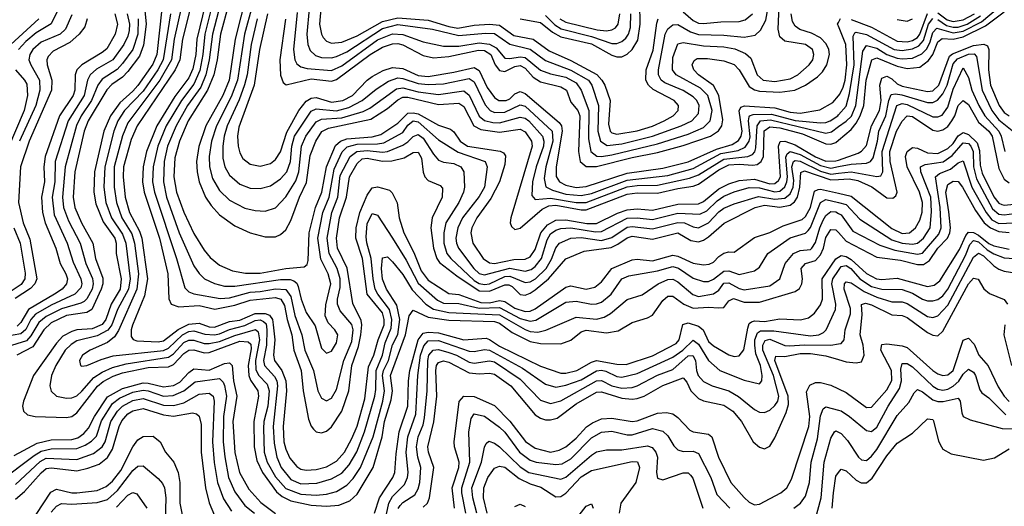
# Model space of a CAD drawing. Header units: inches. Extents: x 501365 to 657855, y 482276 to 547543.
# Tile 281 of 656: x 586786 to 590651, y 502257 to 504167. Entities that reach past the tile are written whole.
import ezdxf

# ---------------------------------------------------------------- set-up
doc = ezdxf.new("R2010")
doc.units = ezdxf.units.IN
doc.header["$MEASUREMENT"] = 0
doc.layers.add('A5580', color=7, linetype='Continuous')
doc.layers.add('A5590', color=7, linetype='Continuous')

msp = doc.modelspace()

# ---------------------------------------------------------------- linework, layer by layer
at = {"layer": 'A5580', "color": 5}
for points, elevation in [([(587697.1, 504350), (587631.8, 504090), (587608.7, 503930), (587582.8, 503870), (587517.1, 503750), (587489, 503669), (587479.9, 503610), (587482.1, 503570), (587490.9, 503530), (587515.6, 503470), (587537.4, 503437.4), (587570, 503401), (587630, 503358.3), (587690, 503330.6), (587750, 503314.3), (587790, 503314.7), (587810, 503323.5), (587830, 503342.6), (587850, 503378.7), (587883.7, 503470), (587911.5, 503528.5), (587925.5, 503634.5), (587948.7, 503690), (587972.3, 503727.7), (587998.6, 503741.4), (588163.7, 503776.3), (588230, 503819), (588270, 503853.1), (588290, 503862.3), (588310, 503862.5), (588430, 503834.4), (588510, 503839.3), (588530, 503826.2), (588568, 503750), (588595.5, 503735.5), (588670, 503725.5), (588750, 503737.8), (588770, 503727.2), (588794.7, 503690), (588798.2, 503670), (588714.3, 503390), (588711.9, 503370), (588715.9, 503355.9), (588730, 503343.3), (588750, 503349.2), (588836.4, 503423.6), (588863.3, 503436.7), (588890, 503438.5), (588990, 503420.6), (589010, 503420.8), (589170, 503482.3), (589210, 503487.3), (589290, 503486.4), (589370, 503504.9), (589430, 503513.4), (589450, 503521.1), (589530, 503577.4), (589570, 503596.8), (589610, 503600.1), (589664.5, 503595.5), (589680.8, 503599.2), (589696.9, 503610), (589705.6, 503630), (589708.9, 503731.1), (589730, 503746.8), (589770, 503742.2), (589858.8, 503718.8), (589950, 503679.4), (589970, 503678.5), (589990, 503685.6), (590000, 503693.9)], 2620), ([(587728.6, 504331.4), (587668.9, 504110), (587640.7, 503930), (587615.4, 503864.6), (587558.2, 503750), (587538.6, 503690), (587529.8, 503630), (587531.1, 503590), (587543.2, 503543.2), (587570, 503496.3), (587610, 503458.5), (587670, 503426.7), (587710, 503417.5), (587750, 503415.3), (587790, 503428.5), (587830, 503471.6), (587870, 503534.6), (587881.9, 503570), (587891.9, 503670), (587909.2, 503710), (587950, 503766.7), (587970, 503776.4), (588050, 503781.9), (588133.9, 503806.1), (588160.3, 503819.7), (588264.8, 503895.2), (588290, 503899.8), (588350, 503884.4), (588430, 503873.3), (588530, 503888), (588550.8, 503870.8), (588589, 503789), (588610, 503771.8), (588643.1, 503763.1), (588670, 503762.3), (588750, 503784.8), (588770, 503781.1), (588784.1, 503770), (588838.6, 503710), (588843.7, 503690), (588841.6, 503670), (588812.9, 503590), (588798.5, 503530), (588796.9, 503476.9), (588810, 503461), (588870, 503466.1), (588970, 503448.9), (589010, 503449.2), (589170, 503510.4), (589210, 503516.4), (589290, 503517.5), (589415.2, 503544.8), (589450, 503558.6), (589550, 503620.2), (589644.7, 503630), (589662.1, 503637.8), (589671.5, 503648.5), (589675.7, 503664.3), (589680.6, 503750), (589694, 503770), (589733.6, 503773.6), (589950, 503721.3), (589972.5, 503727.5), (590000, 503747.3)], 2640), ([(587270.7, 504270), (587282.9, 504150), (587272.4, 504067.6), (587255.6, 504024.4), (587210, 503963.8), (587190, 503942), (587147.5, 503912.4), (587127.9, 503892.1), (587055, 503770), (587039.6, 503730), (587002.6, 503570), (586996, 503470), (587002.1, 503430), (587028.2, 503370), (587073, 503290), (587083.5, 503230), (587112.4, 503152.4), (587112.3, 503130), (587106.3, 503110), (587069.4, 503030), (587050, 503018.2), (586970, 503006.7), (586910, 502977.9), (586880, 502950), (586837.4, 502882.6), (586774.6, 502850)], 2380), ([(587436, 504284), (587392.8, 504090), (587381.6, 504010), (587336.2, 503930), (587210, 503761.8), (587189.1, 503710.9), (587156.5, 503590), (587156.4, 503510), (587165.4, 503450), (587186.8, 503390), (587226, 503326), (587236.8, 503290), (587251.7, 503170), (587246.2, 503110), (587173.1, 502946.9), (587157.5, 502922.5), (587130, 502899.6), (587062, 502870), (587031.9, 502850), (587021.3, 502830), (587024.6, 502810), (587030, 502806.8), (587050, 502809.6), (587106, 502834), (587152.7, 502847.3), (587350, 502868.1), (587370, 502878), (587425, 502930), (587450, 502942.6), (587470, 502945.4), (587512.4, 502932.4), (587550, 502930.3), (587570, 502933.6), (587610, 502951.6), (587670, 502966.2), (587710, 502986.4), (587730, 502989), (587742.9, 502982.9), (587752.9, 502972.9), (587756.5, 502950), (587754.9, 502890), (587742.8, 502830), (587746.6, 502810), (587786.7, 502766.6), (587795, 502750), (587798.1, 502730), (587781, 502570), (587784.5, 502504.5), (587795.3, 502450), (587811.7, 502410), (587850, 502362.3), (587890, 502345.6), (587952.3, 502347.7), (588010, 502364.5), (588050, 502387.6), (588079.7, 502420.3), (588109.1, 502470.9), (588139.9, 502550), (588179.7, 502690), (588184.4, 502715.6), (588185.6, 502790), (588210.3, 502850), (588220.9, 502899.1), (588243.9, 502956.1), (588246.7, 502990), (588238, 503030), (588191.3, 503090), (588181.2, 503110), (588173.2, 503150), (588166.1, 503230), (588148.3, 503291.7), (588145.6, 503314.4), (588150, 503365.3), (588170, 503406.4), (588190, 503399.8), (588250, 503309.1), (588303.5, 503223.5), (588350, 503133.2), (588425.8, 503065.8), (588450, 503054.3), (588510, 503052.7), (588590, 503035.1), (588670, 503038), (588750, 502994.8), (588790, 502983.3), (588812, 502988), (588930, 503057.9), (588970, 503061.9), (589030, 503050.9), (589050, 503051.3), (589070, 503058.3), (589107.1, 503090), (589150, 503149.6), (589177.7, 503162.3), (589290, 503181.1), (589350, 503197.8), (589371.7, 503191.7), (589430, 503152.6), (589470, 503138.9), (589490, 503140.1), (589510, 503148.2), (589550, 503179.6), (589570, 503181.2), (589610, 503166.7), (589670, 503181.6), (589690, 503195.6), (589723.2, 503250), (589810, 503310.7), (589870, 503329), (589880.7, 503339.3), (589890, 503351.4), (589930, 503449.6), (589950, 503461.7), (590000, 503449.1)], 2460), ([(587515.1, 504230), (587480.7, 504090), (587477.4, 504030), (587466.1, 503973.9), (587450, 503938.5), (587395, 503865), (587324.7, 503750), (587284.1, 503650), (587270.2, 503589.8), (587268, 503530), (587274.3, 503490), (587335.1, 503310), (587367.4, 503170), (587371.7, 503071.7), (587381, 503050), (587410, 503039.8), (587490, 503044.9), (587551.3, 503031.3), (587630, 503046.1), (587690, 503066.5), (587790, 503076.5), (587810.7, 503070.7), (587825.2, 503045.2), (587835.5, 502990), (587853.9, 502930), (587862, 502870), (587890.7, 502790), (587898.9, 502710), (587919.4, 502599.4), (587930, 502571.1), (587939.3, 502559.3), (587950, 502548.9), (587970, 502545.1), (587990, 502552.1), (588010, 502569.2), (588050, 502630.1), (588077.3, 502710), (588090, 502810), (588116.2, 502883.8), (588125.4, 502930), (588129, 502969), (588126.1, 502986.1), (588093.4, 503053.4), (588071.2, 503191.2), (588033.4, 503270), (588029.4, 503310), (588041.5, 503390), (588069.3, 503470), (588080.2, 503550), (588110, 503602.7), (588130, 503620.3), (588150, 503623.2), (588210, 503611.5), (588247.2, 503612.8), (588295.3, 503624.7), (588330, 503645.6), (588350, 503646.5), (588363.5, 503623.5), (588369.1, 503569.1), (588376.9, 503550), (588390, 503536), (588436.5, 503516.5), (588446.1, 503506.1), (588444.5, 503470), (588405.3, 503390), (588399.4, 503350), (588409.8, 503270), (588423.8, 503230), (588434.3, 503214.3), (588501.6, 503161.6), (588590, 503103.5), (588630, 503101.3), (588690, 503126.7), (588706.5, 503126.5), (588719.5, 503119.5), (588750, 503088.4), (588770, 503086), (588790, 503093.1), (588810, 503107.2), (588861.3, 503150), (588930, 503228.2), (589001.3, 503258.7), (589107.5, 503272.5), (589134.5, 503285.5), (589170, 503311.1), (589190, 503317), (589270, 503306.2), (589370, 503330.2), (589420.6, 503300.6), (589450, 503295.7), (589470, 503301.5), (589490, 503315.1), (589551.4, 503368.6), (589672.6, 503430), (589710, 503438.5), (589770, 503431.5), (589810, 503439.7), (589827.9, 503452.1), (589839, 503470), (589848.9, 503510), (589852.8, 503567.2), (589866.1, 503573.9), (589970, 503538), (590000, 503539.6)], 2520), ([(587543, 504230), (587512.7, 504110), (587505.1, 504030), (587493, 503967), (587470, 503913.3), (587420.8, 503850), (587361.4, 503750), (587328.2, 503670), (587309.2, 503589.2), (587307.8, 503530), (587315.3, 503490), (587401.8, 503230), (587434.6, 503114.6), (587450, 503099.2), (587470, 503091.1), (587572.7, 503072.7), (587610, 503075.4), (587690, 503097.8), (587730, 503099.6), (587790.4, 503110.4), (587830, 503107.8), (587850, 503081), (587866.3, 503006.3), (587893.4, 502930), (587905.3, 502870), (587939.7, 502790), (587956.4, 502710), (587970, 502682.2), (587990, 502671), (588010, 502682), (588030, 502715.5), (588058.4, 502830), (588090, 502904.3), (588095.4, 502950), (588090, 502970.9), (588044.5, 503024.5), (588033.4, 503050), (588033, 503070), (588044.1, 503115.9), (588043.6, 503150), (588032.5, 503190), (588001.3, 503250), (587992.4, 503310), (588011.2, 503410), (588034.9, 503470), (588044.3, 503555.7), (588083.2, 503630), (588109.9, 503650.1), (588150, 503653.4), (588210, 503647.4), (588230.1, 503649.9), (588290, 503674.5), (588310, 503687), (588330, 503708.6), (588350, 503716.1), (588370, 503702.6), (588410, 503638.8), (588430, 503616.2), (588450, 503607.8), (588490, 503602.3), (588517, 503590), (588529.7, 503569.7), (588532, 503510), (588528, 503490), (588509.1, 503450), (588459.2, 503370), (588450.3, 503330), (588450.5, 503290), (588463.1, 503250), (588477.9, 503230), (588570, 503143.9), (588590, 503131.7), (588610, 503127.6), (588630, 503130.4), (588690, 503159.1), (588710, 503160.9), (588770, 503135), (588790, 503138.2), (588810.8, 503150), (588852.5, 503190), (588873.5, 503226.5), (588890, 503271.2), (588905, 503290), (588950, 503309.5), (588990, 503311.9), (589070, 503300.5), (589110, 503312.1), (589170, 503352.2), (589190, 503355.4), (589270, 503346), (589370, 503370.4), (589395.4, 503370), (589430, 503354.4), (589450, 503350.6), (589490, 503369.8), (589530, 503412.5), (589550, 503427.5), (589590, 503444.1), (589686.7, 503473.3), (589750, 503462.4), (589790, 503466.6), (589810, 503483.2), (589821.6, 503510), (589824.6, 503535.4), (589817.5, 503590), (589823.4, 503610), (589830, 503614.7), (589850, 503611.7), (589930, 503572.6), (589970, 503560.7), (590000, 503564.4)], 2540), ([(587573.6, 504230), (587542.6, 504110), (587530.3, 504010), (587516.9, 503950), (587497.2, 503902.8), (587444.3, 503830), (587399.8, 503750), (587366.3, 503670), (587353, 503610), (587349.8, 503530), (587362.3, 503470), (587412.4, 503330), (587470, 503200.5), (587490.3, 503170.3), (587511.5, 503150), (587550, 503131.8), (587590, 503120.9), (587630, 503121.2), (587810, 503147.5), (587847.4, 503147.4), (587862.1, 503142.1), (587873.4, 503133.4), (587879.6, 503119.6), (587890.6, 503070), (587910, 503018.1), (587945.5, 502965.5), (587970, 502877.6), (587990, 502858.6), (588010, 502866.2), (588030, 502898.4), (588034.6, 502930), (588023.5, 502950), (587996.7, 502976.7), (587985.1, 503005.1), (587987.3, 503047.3), (588006.8, 503130), (587997.1, 503170), (587967.5, 503227.5), (587956.3, 503310), (587976.3, 503410), (588000.7, 503470), (588020, 503580), (588051.9, 503648.1), (588071.6, 503668.4), (588110, 503678.4), (588190, 503679.6), (588215.9, 503684.1), (588290, 503724.5), (588310, 503752.5), (588330, 503770), (588350, 503765.7), (588430, 503696), (588507, 503647), (588613.1, 503610), (588620.5, 503590), (588610.3, 503510), (588590, 503473.7), (588524.4, 503390), (588505.8, 503350), (588498.6, 503310), (588500.3, 503290), (588508.3, 503270), (588569.1, 503190), (588590, 503171.4), (588610, 503166.2), (588710, 503192), (588770, 503180.5), (588793.3, 503186.7), (588810, 503198.5), (588834.7, 503230), (588856.6, 503303.4), (588870, 503326.5), (588890, 503341), (588910, 503347.7), (588950, 503350.2), (589045.6, 503334.4), (589070, 503335.9), (589170, 503387.4), (589209.9, 503389.9), (589270, 503383.4), (589370, 503408), (589456.1, 503403.9), (589482.7, 503417.3), (589523.7, 503456.3), (589550, 503474.1), (589590, 503490.9), (589650, 503507.8), (589690, 503506.8), (589750, 503491.3), (589770, 503494), (589789.5, 503510.5), (589797.4, 503530), (589799.7, 503550), (589792.9, 503627.1), (589798.9, 503641.1), (589810, 503649.8), (589850, 503637.4), (589930, 503594.4), (589970, 503584.5), (590000, 503590.2)], 2560), ([(587606.6, 504230), (587573.6, 504110), (587560.8, 504010), (587547.9, 503950), (587523.1, 503890), (587446.7, 503770), (587413.4, 503690), (587395.3, 503624.7), (587390.4, 503550.4), (587401.2, 503490), (587430, 503411.9), (587470, 503328.4), (587510, 503262.2), (587533.9, 503233.9), (587570, 503203.9), (587620.8, 503180.8), (587672, 503172), (587730, 503172.7), (587830, 503190.1), (587903.2, 503196.8), (587913.8, 503206.2), (587918.1, 503221.9), (587922.8, 503330), (587947.4, 503430), (587971.8, 503490), (587990.1, 503590), (588026.2, 503673.8), (588045.2, 503690), (588070, 503698.8), (588170, 503707.5), (588203.1, 503716.9), (588270, 503760.6), (588310, 503800.5), (588330, 503802), (588350, 503796.9), (588430, 503753.1), (588476.7, 503736.7), (588490, 503727.3), (588514.5, 503690), (588543.4, 503670), (588671.6, 503651.6), (588684.6, 503644.6), (588693.1, 503633.1), (588690, 503599.3), (588669.1, 503530), (588635.3, 503464.7), (588579.8, 503390), (588560.9, 503350), (588556.9, 503330), (588564.1, 503290), (588604.9, 503230), (588630, 503212.7), (588650, 503210), (588725.9, 503225.9), (588770, 503227.4), (588790, 503236.7), (588810, 503264.7), (588831.3, 503330), (588858, 503362), (588890, 503379.8), (588930, 503381.5), (589012.7, 503367.3), (589050, 503367.6), (589132.3, 503407.7), (589170, 503420.4), (589210, 503424.2), (589270, 503419), (589370, 503442.6), (589450, 503444.1), (589470, 503453.5), (589530, 503503.8), (589570, 503523.4), (589610, 503536.4), (589670, 503541.2), (589730, 503523.3), (589750, 503524), (589764.6, 503535.4), (589772, 503550), (589764.1, 503670), (589771.6, 503688.4), (589790, 503689.6), (589830, 503675.4), (589910, 503628.2), (589950, 503611.6), (589990, 503612.7), (590000, 503616.2)], 2580), ([(587875.4, 504195.4), (587860.4, 504050), (587866, 504010), (587874.3, 503994.3), (587890, 503982.1), (587915, 503975), (588010, 503967.2), (588050, 503985.5), (588190, 504087.7), (588250, 504111.9), (588290, 504109.4), (588370, 504080.5), (588450, 504062.9), (588510, 504062.7), (588590, 504075.7), (588630, 504071.3), (588655.9, 504055.9), (588690, 504016.2), (588710, 504014.6), (588750, 504021.7), (588770, 504018.1), (588830, 503969.3), (588870, 503955.1), (588930, 503941.8), (588970, 503919.5), (588990, 503890), (589020.4, 503810), (589019.1, 503699.1), (589027.5, 503650), (589051.9, 503631.9), (589070.3, 503630.3), (589110, 503636.4), (589290, 503680.3), (589410, 503717.8), (589470, 503743.6), (589496.9, 503770), (589504, 503810), (589487.3, 503870), (589458.1, 503898.1), (589363.2, 503950), (589348.4, 503970), (589350, 504018.3), (589370, 504071.9), (589390, 504077.5), (589470, 504063.9), (589550, 504060.2), (589593.2, 504053.2), (589634.8, 504034.8), (589656.3, 504016.3), (589681.5, 503950), (589704.3, 503930), (589750, 503924.5), (589810, 503935.5), (589840.4, 503950), (589885, 503990), (589899, 504010), (589903.7, 504030), (589897.6, 504050), (589870, 504069.4), (589790, 504083), (589770, 504100.3), (589763.4, 504130), (589769.2, 504250)], 2740), ([(587922.2, 504210), (587912.6, 504110), (587916.4, 504070), (587925.7, 504045.7), (587946.5, 504026.5), (587970, 504019.2), (588010, 504017.2), (588030, 504021.9), (588070, 504041.1), (588210, 504132), (588270, 504148), (588406, 504130), (588510, 504104.6), (588614.6, 504114.6), (588650, 504112.5), (588710, 504070.6), (588790, 504051.6), (588850, 504006.7), (588950, 503969), (589018.5, 503930), (589032.2, 503910), (589058.6, 503830), (589055.4, 503730), (589065.7, 503690), (589092.6, 503672.6), (589150, 503679.3), (589270, 503710.2), (589381.9, 503750), (589424.1, 503770), (589450, 503798.5), (589453, 503830), (589443.8, 503850), (589430, 503864.8), (589390, 503888.9), (589318.8, 503918.8), (589303.7, 503930), (589293.2, 503950), (589293, 503970), (589320.2, 504110), (589330, 504131), (589350, 504146.4), (589370, 504148.1), (589419.5, 504119.5), (589450, 504109), (589550, 504106.6), (589630, 504099), (589673.5, 504106.5), (589694.4, 504125.6), (589714.5, 504165.5), (589724.4, 504215.6)], 2760), ([(588750, 504169.8), (588830, 504156.2), (588877.4, 504117.4), (588910, 504099.4), (589030, 504072.5), (589110, 504027.5), (589130, 504020.8), (589150, 504021.8), (589170, 504031.6), (589190, 504049.4), (589212.9, 504087.1), (589221, 504150), (589220.6, 504230)], 2820), ([(587207.4, 504190), (587216.5, 504150), (587215, 504125), (587210, 504102.1), (587195, 504070), (587151.4, 504010), (587087.3, 503972.7), (587062.1, 503950), (587052.3, 503930), (587038.6, 503870), (586976.4, 503770), (586925.1, 503610), (586923.9, 503530), (586912.8, 503470), (586921.1, 503401.1), (586972.6, 503290), (586995.7, 503215.7), (587025.8, 503150), (587029.5, 503130), (587025.3, 503114.7), (587002.1, 503090), (586910, 503046.5), (586848.4, 503011.6), (586830, 502990), (586809.4, 502950.6), (586790, 502934.1), (586730, 502923.7)], 2340), ([(587159.2, 504190), (587170, 504150), (587160.8, 504110), (587127.3, 504052.7), (587110, 504037.9), (587029.9, 503990.1), (587009.8, 503970), (587003.3, 503950), (587002.8, 503890), (586996.3, 503870), (586942.5, 503790), (586885.6, 503630), (586881.2, 503590), (586883.5, 503530), (586871.1, 503470), (586875.3, 503410), (586886.1, 503370), (586927.6, 503270), (586945.1, 503210), (586966.4, 503170), (586972.9, 503150), (586970.1, 503130), (586952.3, 503110), (586922.4, 503090), (586819.8, 503030), (586790, 502978.1), (586775.4, 502964.6)], 2320), ([(586937.8, 504210), (586910, 504151.2), (586850, 504115.7), (586810, 504081.3), (586781.2, 504050)], 2240), ([(586990, 504186.4), (586966.2, 504130), (586944.8, 504110), (586870, 504078.7), (586837.2, 504050), (586825.2, 504030), (586822.4, 504010), (586829.3, 503990), (586863.4, 503930), (586865.3, 503890), (586848.7, 503830), (586785.3, 503690)], 2260), ([(587344.3, 504210), (587323.7, 504030), (587308, 503992), (587250, 503909.2), (587230, 503885.9), (587178.7, 503841.3), (587142.3, 503790), (587116.7, 503730), (587079.8, 503570), (587077, 503490), (587084.4, 503444.4), (587113.2, 503373.2), (587159, 503310), (587164.4, 503290), (587164.9, 503250), (587184.8, 503150), (587180, 503110), (587144.7, 503050), (587124.2, 502990), (587109.7, 502970.3), (587070, 502953.8), (587010, 502949.4), (586990, 502943.8), (586955.7, 502924.3), (586930, 502897.8), (586840.5, 502770), (586801.3, 502670), (586797.5, 502650), (586801.4, 502630), (586816.7, 502616.7), (586846.8, 502610), (586970, 502605.4), (586990, 502610.1), (587010, 502624.5), (587090.8, 502729.2), (587113.2, 502746.8), (587152.6, 502767.4), (587190, 502780.5), (587290, 502802.4), (587370, 502805.1), (587390, 502814.3), (587430, 502856.5), (587450, 502870.4), (587470, 502870.8), (587510, 502860), (587530, 502861.3), (587650, 502904.7), (587683.3, 502903.3), (587693.4, 502893.4), (587695, 502875), (587682.5, 502810), (587685.9, 502770), (587692.5, 502752.5), (587720.4, 502710), (587723.4, 502690), (587704.8, 502590), (587706.3, 502490), (587717.4, 502437.4), (587738.4, 502390), (587793.8, 502313.8), (587816.1, 502296.1), (587850, 502278.7), (587930, 502261.5), (587990, 502257.9), (588038.4, 502261.6), (588081.3, 502278.7), (588110, 502304.2), (588174, 502410), (588208.2, 502530), (588218.4, 502590), (588244.7, 502675.3), (588249.3, 502710), (588241, 502770), (588300.5, 502930), (588314.7, 503005.3), (588330, 503026.4), (588390, 503000), (588470, 502987.8), (588650, 502983.1), (588670, 502975.5), (588719.5, 502939.5), (588790, 502904.4), (588830, 502895.9), (588910, 502894.9), (588950, 502909), (588990, 502942.4), (589010, 502948.1), (589090, 502937.6), (589134.7, 502945.3), (589190, 502978.5), (589250, 502996.6), (589270, 503007), (589310, 503064.6), (589330, 503081.5), (589350, 503081.7), (589392.8, 503050), (589430, 503034.9), (589490, 503038.7), (589530, 503035.6), (589550, 503037.8), (589570, 503063.9), (589587.4, 503072.6), (589630, 503059), (589690, 503058.9), (589830, 503099.6), (589847.7, 503112.3), (589856.4, 503130), (589858.6, 503150), (589853.3, 503190), (589870.4, 503209.6), (589910, 503222.1), (589930, 503244.2), (589940.9, 503270), (589950, 503312.5), (589970, 503343.8), (589990, 503342.9), (590000, 503331.5)], 2420), ([(587377.8, 504190), (587349.6, 504010), (587328.3, 503970), (587270, 503886.3), (587197.6, 503810), (587171.5, 503770), (587155.2, 503730), (587119.8, 503590), (587116.7, 503510), (587124.4, 503450), (587146.2, 503390), (587190, 503325.2), (587202, 503290), (587218.9, 503150), (587212.7, 503110), (587170, 503029.9), (587147.3, 502970), (587131.6, 502948.4), (587090, 502926.1), (587010, 502906.7), (586987.4, 502892.6), (586964.5, 502870), (586927.8, 502810), (586910.5, 502770), (586904.6, 502730), (586909.2, 502709.2), (586930, 502689.1), (586970, 502681.1), (586990, 502682.8), (587010, 502691.3), (587030, 502709.1), (587076.9, 502763.1), (587110, 502784.3), (587150, 502802.3), (587203.7, 502816.3), (587370, 502843), (587390, 502855.9), (587430, 502900), (587450, 502909.8), (587470, 502908.9), (587510, 502895.9), (587530, 502896.4), (587570, 502903.8), (587630, 502928.1), (587711.2, 502951.2), (587721.8, 502941.8), (587727, 502910), (587711.9, 502830), (587713.4, 502793.4), (587724.8, 502770), (587757.2, 502737.2), (587765.6, 502710), (587760, 502650), (587744, 502590), (587742.6, 502562.6), (587745.9, 502470), (587757.7, 502430), (587790, 502372.8), (587830, 502327.4), (587890, 502304.4), (587950, 502300.5), (587990, 502304.4), (588030, 502315.6), (588070, 502339.7), (588094.3, 502365.7), (588123.6, 502410), (588173.2, 502530), (588210.9, 502670), (588218.2, 502710), (588210.5, 502770), (588213.7, 502790), (588233.9, 502830), (588249.4, 502890.6), (588270, 502931.2), (588278.2, 502990), (588266.8, 503046.8), (588226.2, 503110), (588210, 503149.1), (588206.6, 503190), (588210, 503232.9), (588230, 503236.4), (588250, 503216.5), (588290, 503167.2), (588326.3, 503106.3), (588379.7, 503050), (588410.6, 503030.6), (588470, 503018.1), (588668.9, 503008.9), (588770, 502950.6), (588790, 502943), (588819.8, 502940.2), (588851.3, 502948.7), (588970, 503000.1), (589050, 502991.2), (589080.8, 502999.2), (589105.5, 503014.5), (589170, 503068.7), (589230, 503087.7), (589292.6, 503130), (589330, 503147.5), (589350, 503148.5), (589370, 503137.9), (589428.3, 503088.3), (589450, 503080.2), (589510, 503090.8), (589530, 503106), (589550, 503132.5), (589570, 503134.7), (589610, 503112), (589630, 503106.2), (589730, 503122.6), (589769.9, 503150), (589790.3, 503210), (589824, 503250), (589850, 503260.6), (589890, 503264.9), (589895.3, 503270), (589910, 503292.1), (589926.4, 503350), (589939.9, 503380.1), (589950, 503398.5), (589970, 503413.7), (589990, 503412.4), (590000, 503406.9)], 2440), ([(587455.7, 504210), (587424.4, 504090), (587414, 504010), (587396, 503970), (587246.6, 503750), (587223.7, 503696.3), (587193.6, 503590), (587191.9, 503550), (587199.8, 503470), (587217.4, 503410), (587256.5, 503336.5), (587265.9, 503310), (587287.2, 503150), (587276.2, 503083.8), (587228.2, 502968.2), (587223.4, 502950), (587224, 502924), (587231.9, 502911.9), (587246.3, 502906.3), (587330, 502902.6), (587350, 502906.3), (587408.5, 502951.5), (587450, 502972.5), (587490, 502975.7), (587530, 502961.8), (587550, 502960.6), (587610, 502982.5), (587650, 502987.8), (587710, 503013.3), (587750, 503013.7), (587767, 503007), (587777.9, 502990), (587781.5, 502970), (587786.8, 502910), (587782.4, 502850), (587785.5, 502830), (587815.4, 502790), (587830.4, 502750), (587832.6, 502710), (587819.8, 502570), (587823.4, 502510), (587830, 502480.9), (587845.8, 502445.8), (587873.7, 502413.7), (587890, 502403.6), (587910, 502399.1), (587950, 502401.2), (587990, 502411.7), (588030, 502434.2), (588061.5, 502470), (588090, 502523), (588110, 502572.3), (588140.9, 502679.1), (588155.7, 502804.3), (588176.4, 502850), (588193, 502910), (588216.5, 502970), (588217, 502990), (588210, 503016.8), (588150.3, 503090.3), (588131.9, 503230), (588105.1, 503310), (588107, 503350), (588121.3, 503410), (588150, 503478.9), (588170, 503507.2), (588190, 503510.4), (588210, 503506.4), (588237.2, 503497.3), (588248.1, 503488.1), (588268, 503448), (588275.6, 503390), (588294.2, 503330), (588333.1, 503253.1), (588361.4, 503181.4), (588390, 503144.9), (588470, 503092.3), (588510, 503087.9), (588596.7, 503056.7), (588630, 503056.3), (588670, 503064.9), (588690, 503061.2), (588730, 503034.2), (588770, 503021.5), (588790, 503023), (588810, 503031.6), (588930, 503117.1), (588950, 503123.1), (589010, 503109.5), (589043.4, 503116.6), (589070, 503137.6), (589110.3, 503190), (589190, 503224.9), (589210, 503227.5), (589270, 503220.5), (589350, 503242.4), (589370, 503239.4), (589430, 503211.4), (589470, 503204.8), (589492.3, 503207.7), (589510, 503215.7), (589530, 503237.4), (589550, 503250.7), (589570, 503255.7), (589590, 503254.4), (589670, 503312.4), (589730, 503331.3), (589782.6, 503357.4), (589857, 503383), (589870, 503394.2), (589889.6, 503430), (589906.3, 503493.7), (589919.8, 503500.2), (589930, 503501.3), (590000, 503485.6)], 2480), ([(587758.1, 504190), (587726.7, 504050), (587705.8, 503910), (587645.7, 503745.7), (587640.6, 503710), (587643.1, 503670), (587650, 503643.9), (587662.4, 503622.4), (587690, 503599.6), (587730, 503591.9), (587770, 503603.1), (587790, 503618), (587810, 503648), (587834.1, 503725.9), (587881.9, 503810), (587910, 503847.3), (587930, 503859.4), (587950, 503861.4), (588010, 503843.5), (588054, 503850), (588092.4, 503870), (588150, 503929.4), (588170, 503943.8), (588212.8, 503967.2), (588250, 503979), (588290, 503975.2), (588350, 503948.2), (588390, 503944.6), (588490, 503960.5), (588570, 503979.7), (588590, 503967.4), (588620.6, 503900.6), (588650, 503861.7), (588666.5, 503850), (588696, 503850), (588710, 503856.8), (588730, 503875.8), (588750, 503885.1), (588770, 503876.7), (588903.9, 503763.9), (588913, 503750), (588915.3, 503730), (588892.3, 503590), (588891.5, 503551.5), (588905.3, 503530), (588930, 503517), (588970, 503509), (589010, 503512.4), (589170, 503564.9), (589310, 503583.7), (589410, 503609), (589521.5, 503658.5), (589582.4, 503677.6), (589607.7, 503692.3), (589618.7, 503710), (589622.2, 503730), (589610.6, 503809.4), (589616.2, 503823.8), (589631.1, 503828.9), (589750, 503820.6), (589810, 503803.5), (589850, 503800.1), (589926.4, 503813.6), (589978, 503842), (590000, 503868.1)], 2680), ([(587828.8, 504168.8), (587807.6, 504010), (587809.8, 503949.8), (587820.7, 503920.7), (587831.3, 503911.3), (587930, 503934.4), (588010, 503925.8), (588030, 503932.3), (588161.8, 504030), (588210, 504058.6), (588250, 504071.7), (588270, 504073), (588290, 504067.9), (588370, 504026.8), (588410, 504017.5), (588470, 504022.6), (588586.9, 504046.9), (588610, 504045.5), (588635.1, 504030), (588652.6, 503990), (588670, 503967.4), (588690, 503964.2), (588730, 503983.2), (588750, 503986.6), (588770, 503976.2), (588801.3, 503941.3), (588830, 503922.5), (588910, 503902.9), (588931.8, 503890), (588950, 503843.4), (588976.3, 503810), (588984.5, 503790), (588979.1, 503650), (588986.1, 503610), (589010, 503591), (589050.3, 503590.3), (589190, 503626.5), (589290, 503645.2), (589390, 503673.3), (589497.7, 503710), (589529.6, 503730.4), (589542.3, 503750), (589546.2, 503773.8), (589530, 503870), (589509.2, 503909.2), (589450.8, 503950), (589432.5, 503970), (589425.2, 503990), (589433, 504007), (589445.8, 504014.2), (589485.5, 504014.5), (589550, 504005.1), (589590, 503991.7), (589610.8, 503970.8), (589650, 503905), (589670, 503891.6), (589690, 503886.6), (589770, 503882.8), (589829.2, 503890.8), (589870.3, 503909.7), (589917.5, 503942.5), (589937.8, 503962.2), (589954.7, 503990), (589964.8, 504030), (589962.3, 504050), (589952.1, 504072.1), (589930, 504095.4), (589894.2, 504114.2), (589848.8, 504128.8), (589830, 504141.2), (589819.4, 504159.4), (589814.6, 504190)], 2720), ([(587967.7, 504210), (587963.3, 504150), (587970, 504110.2), (587977, 504097), (587990, 504082.5), (588010, 504074.3), (588050, 504078.2), (588110, 504104.1), (588210, 504160.2), (588270, 504174), (588390, 504164.5), (588470, 504140), (588506, 504134), (588570, 504145.7), (588630, 504149.9), (588670, 504145.3), (588725.1, 504105.2), (588801.1, 504090), (588864.8, 504044.8), (588950, 504006.6), (589051.6, 503951.6), (589071.7, 503930), (589082.3, 503910), (589104.1, 503850), (589097.3, 503757.3), (589104.1, 503730), (589110, 503723.6), (589130, 503717.3), (589210, 503730.6), (589270, 503749), (589316.2, 503770), (589351, 503790), (589370.4, 503810), (589371.9, 503830), (589355.3, 503850), (589272.6, 503892.6), (589254.1, 503910), (589243.9, 503930), (589244.6, 503970), (589273, 504047), (589286.6, 504153.4), (589292.4, 504170)], 2780), ([(588850, 504183.9), (588886.7, 504146.7), (588911.3, 504131.3), (589030, 504101.4), (589110, 504073.9), (589130, 504073.2), (589150, 504081.2), (589165.3, 504094.7), (589175.2, 504110), (589183.2, 504136.8), (589185.3, 504190)], 2840), ([(588906.6, 504170), (588930, 504156.9), (589052.2, 504127.8), (589090, 504123.5), (589110, 504126.6), (589124.7, 504135.3), (589135.8, 504150), (589142.3, 504190)], 2860), ([(589390, 504197.9), (589430, 504163.3), (589450, 504153.9), (589470, 504151.6), (589538.8, 504158.8), (589610, 504159.5), (589633.9, 504166.1), (589662.9, 504190)], 2780), ([(587250.8, 504170), (587249.7, 504110), (587230.6, 504050), (587190, 503994.5), (587168.3, 503971.7), (587110, 503934.2), (587092.2, 503910), (587067.5, 503850), (587027.1, 503790), (587008.8, 503751.2), (586964.8, 503590), (586954.4, 503470), (586958.1, 503430), (586977.7, 503377.7), (587023.6, 503290), (587045.9, 503210), (587071.9, 503151.9), (587074.2, 503130), (587070, 503110), (587050, 503071.6), (587038.6, 503061.4), (587026.1, 503054), (586950, 503032.1), (586890, 503002.2), (586861.4, 502978.6), (586830, 502926.1), (586812.8, 502907.2), (586737.1, 502882.9)], 2360), ([(586860.5, 504170), (586750.5, 504070)], 2220), ([(587050.7, 504170), (587041.6, 504138.4), (587019.3, 504110), (586982.6, 504077.4), (586917, 504043), (586897.8, 504022.2), (586892.7, 504010), (586894.1, 503990), (586911.6, 503930), (586910.5, 503890), (586822.5, 503690), (586789.4, 503590), (586781.8, 503450), (586799.4, 503370), (586826.2, 503306.2), (586852.8, 503150), (586845, 503130), (586828.1, 503111.9), (586767.8, 503072.2)], 2280), ([(587717.5, 504170), (587694.8, 504070), (587678.5, 503950), (587668.7, 503911.3), (587647.4, 503852.6), (587600.6, 503750), (587588.9, 503710), (587583, 503670), (587583.3, 503623.3), (587590.8, 503590), (587610, 503556.2), (587650, 503521.7), (587690, 503506.2), (587730, 503503.9), (587770, 503514.5), (587810, 503542.5), (587833.9, 503570), (587849.2, 503610), (587854.2, 503670), (587864.9, 503710), (587930, 503808.4), (587950, 503817.5), (588030, 503809.1), (588078, 503822), (588130.8, 503849.2), (588185.4, 503894.6), (588234.2, 503925.8), (588270, 503939.3), (588290, 503936.8), (588350, 503916), (588390, 503912.6), (588450, 503915.6), (588550, 503936.6), (588570, 503922.6), (588613.2, 503833.2), (588633.4, 503810), (588650, 503803.4), (588690, 503804.4), (588750, 503832.3), (588770, 503828), (588876.7, 503730), (588879.2, 503690), (588851.8, 503590), (588844.1, 503544.1), (588851.6, 503511.6), (588877.3, 503497.3), (588930, 503482.1), (588990, 503476.7), (589030, 503485.5), (589170, 503537.8), (589330, 503555.5), (589430, 503582.9), (589538.8, 503641.2), (589606.1, 503653.9), (589633.5, 503666.5), (589649.6, 503690), (589652.9, 503707.1), (589647.4, 503770), (589650, 503786.2), (589650.8, 503789.2), (589664.8, 503795.2), (589736.8, 503796.8), (589830, 503770.8), (589930, 503762.3), (589950, 503763.2), (589967.1, 503770), (589996.9, 503790), (590000, 503793.5)], 2660), ([(590000, 504141.8), (589996.7, 504150), (590000, 504156.1)], 2680), ([(586769, 503970), (586805.3, 503930), (586813.3, 503913.3), (586816.9, 503870), (586803.1, 503810), (586708.3, 503590)], 2240), ([(586763.2, 503350), (586787.2, 503290), (586807.6, 503172.4), (586806.1, 503150), (586791.8, 503128.2), (586743.9, 503096.1)], 2260), ([(588178.6, 502230), (588198.9, 502290), (588250.6, 502370), (588258.8, 502390), (588263.2, 502463.2), (588276.1, 502550), (588309.4, 502650), (588311.7, 502750), (588317, 502790), (588350, 502910), (588370, 502936.1), (588390, 502941), (588430, 502937.7), (588530, 502911), (588616.5, 502916.5), (588630, 502912.3), (588670, 502885.6), (588830, 502806.8), (588910, 502779.8), (588930, 502779.9), (588973.3, 502790), (589030, 502822.5), (589050, 502829.2), (589130, 502814.9), (589166.3, 502813.7), (589270, 502847.9), (589363.2, 502896.8), (589374.5, 502910), (589389.4, 502970.6), (589410, 502977.2), (589450, 502964.1), (589469.2, 502950), (589490, 502904.5), (589510, 502887.5), (589570, 502851.8), (589590, 502845.6), (589610, 502848.4), (589628.6, 502871.5), (589643.6, 502956.4), (589650, 502974.7), (589658.5, 502981.5), (589670, 502985.5), (589710, 502982.2), (589770, 502993.3), (589851.3, 502988.7), (589882.9, 502997), (589905.3, 503014.7), (589930, 503048.4), (589937.1, 503070), (589936.3, 503150), (589990, 503228.9), (590000, 503235.1)], 2380), ([(588217.6, 502190), (588235.4, 502270), (588250, 502295.9), (588296.9, 502343.1), (588308.1, 502370), (588310.5, 502390), (588303.2, 502470), (588309.1, 502530), (588340.6, 502619.4), (588348.5, 502770), (588359.5, 502850), (588372.8, 502887.2), (588390, 502906.3), (588430, 502907.4), (588550, 502866.3), (588570, 502864.9), (588610, 502873.1), (588630, 502869.8), (588759.9, 502799.9), (588850, 502736), (588890, 502725.2), (588930, 502732.5), (588990, 502753.6), (589050, 502788.7), (589070, 502791.3), (589087.2, 502787.2), (589130, 502766.6), (589150, 502763.7), (589210, 502778.5), (589350, 502842.1), (589389.7, 502870), (589430, 502909.7), (589450, 502893.6), (589490, 502829.6), (589534.3, 502790), (589630, 502752.3), (589690, 502738.5), (589699.5, 502750), (589701.1, 502770), (589693.5, 502810), (589676.2, 502856.2), (589671.4, 502890), (589671.7, 502910), (589682.4, 502937.6), (589694.5, 502945.5), (589746.4, 502946.4), (589890, 502926.7), (589923.1, 502930), (589940.8, 502939.2), (589952.3, 502950), (589988.1, 503030), (589989.9, 503050.1), (589973.7, 503130), (589978.2, 503150), (590000, 503183)], 2360), ([(588271.3, 502248.7), (588279.2, 502260.8), (588290, 502272.6), (588337.2, 502302.8), (588350, 502325.7), (588356.5, 502350), (588360.1, 502410), (588348.3, 502450), (588344, 502490), (588350.2, 502530), (588370, 502577.6), (588375.6, 502604.4), (588385.2, 502710), (588388, 502830), (588392.3, 502850), (588408.9, 502870), (588430, 502872.3), (588470, 502861.3), (588500.5, 502850), (588550, 502822.8), (588570, 502818.4), (588630, 502828), (588650, 502823.9), (588750, 502756.3), (588830, 502674.2), (588870, 502660.6), (588910, 502670.9), (589050, 502750), (589070, 502751.3), (589110.4, 502730.3), (589150, 502721), (589190, 502723.5), (589210, 502729.5), (589290, 502771.5), (589350, 502794.3), (589410, 502847.6), (589428.8, 502848.8), (589438.9, 502830), (589442.3, 502790), (589449, 502770), (589470, 502747.1), (589503.9, 502730), (589570.1, 502710), (589607.6, 502687.6), (589670, 502637.4), (589690, 502626.4), (589710, 502624.8), (589730, 502634.6), (589750, 502652.6), (589761.8, 502670), (589765.5, 502690), (589744.6, 502770), (589703.5, 502870), (589702.7, 502890), (589711.9, 502908.1), (589730, 502912.8), (589790, 502888.5), (589807.1, 502887.1), (589868.6, 502891.4), (589970, 502890), (590000, 502894.6)], 2340), ([(588370, 502254.1), (588386.2, 502270), (588394.8, 502290), (588411.3, 502410), (588390.2, 502470), (588388.3, 502490), (588411.4, 502588.6), (588423.8, 502690), (588420.1, 502790), (588422.7, 502810), (588430, 502821.6), (588450, 502828), (588470, 502823.4), (588550, 502781.5), (588590, 502776.9), (588630, 502780.3), (588650, 502776.2), (588713.5, 502730), (588810, 502616.5), (588830, 502603.3), (588850, 502596.8), (588870, 502596), (588896.4, 502603.6), (588970, 502658.9), (589050, 502705.7), (589070, 502705.9), (589150, 502681), (589190, 502677.4), (589210, 502680.2), (589237.4, 502690), (589310, 502731.5), (589390, 502761.3), (589405, 502745), (589420.5, 502710), (589450, 502680.6), (589470, 502671), (589550, 502653.8), (589585.6, 502630), (589619.1, 502590), (589665, 502510), (589690, 502488.9), (589710, 502482.8), (589730, 502492.9), (589750, 502525.5), (589794.5, 502625.5), (589803.7, 502656.3), (589802, 502690), (589750, 502830), (589754.1, 502845.9), (589790, 502844.6), (589850, 502857.2), (589890, 502856.7), (589950, 502848.4), (590000, 502833.2)], 2320), ([(586763.6, 502456.4), (586854.9, 502505.1), (586910, 502518.3), (586990, 502518.8), (587014.4, 502525.6), (587037.6, 502542.4), (587056.4, 502563.6), (587079.6, 502610), (587130, 502686.6), (587190, 502719.9), (587270, 502741.2), (587290, 502741.1), (587350, 502726.7), (587390, 502731.8), (587415.1, 502744.9), (587450, 502782.1), (587470, 502796.4), (587530, 502790.9), (587590, 502817.5), (587610, 502820.8), (587620.5, 502810), (587624.7, 502750), (587638.8, 502690), (587623.1, 502590), (587630, 502468.9), (587648.6, 502390), (587685, 502325), (587731.9, 502271.9), (587790, 502228.4)], 2380), ([(586710, 502356.6), (586842.8, 502457.2), (586870, 502473.3), (586910, 502482.8), (587010, 502483.6), (587043.4, 502496.6), (587067.5, 502512.5), (587087.1, 502532.9), (587107, 502593), (587150, 502660.4), (587178.3, 502681.7), (587230, 502705.7), (587270, 502713.6), (587290, 502710.8), (587350, 502689.9), (587387.9, 502692.1), (587430, 502709.8), (587474.5, 502745.5), (587570, 502758.6), (587584.4, 502744.4), (587590, 502730.9), (587597.7, 502690), (587585.5, 502610), (587585, 502510), (587590.8, 502450.8), (587606.2, 502370), (587630, 502314.4), (587670, 502261), (587707.4, 502230)], 2360), ([(588493.2, 502250), (588484, 502330), (588509.1, 502410), (588510.6, 502430), (588493, 502490), (588491.9, 502510), (588511.3, 502668.7), (588530, 502689.7), (588570, 502687.6), (588650, 502652.5), (588710, 502591.4), (588770.9, 502510.9), (588810, 502485.7), (588870, 502469.8), (588903.1, 502476.9), (588930, 502491.1), (588970, 502525.1), (589011.2, 502568.8), (589034.9, 502585.1), (589070, 502600.6), (589110, 502603.4), (589190, 502589.6), (589210, 502592.1), (589290, 502623.3), (589325, 502625), (589350, 502619.9), (589370, 502606.2), (589416.2, 502556.2), (589430, 502549.7), (589490, 502539.9), (589502.5, 502530), (589529.3, 502450), (589577.8, 502350), (589630, 502291.3), (589650, 502273.5), (589670, 502263), (589690, 502265.7), (589773.6, 502310), (589796.7, 502330), (589815.8, 502364.2), (589883.1, 502570), (589887.2, 502610), (589874, 502706), (589887, 502733.1), (589910, 502742.5), (589930, 502742.6), (589970, 502732.1), (590000, 502717.9)], 2280), ([(586770, 502343.1), (586866.4, 502433.6), (586890, 502445.6), (587010, 502440.4), (587075.3, 502464.7), (587109, 502490), (587122, 502510), (587143.9, 502590), (587169.7, 502630.3), (587189.4, 502650.6), (587230, 502672.7), (587270, 502680.8), (587350, 502653.7), (587390, 502652.6), (587430, 502663.7), (587490, 502697.8), (587530, 502701.7), (587544.8, 502690), (587549.4, 502669.4), (587542.2, 502510), (587548.8, 502428.8), (587562.9, 502350), (587586.3, 502286.3), (587617.5, 502237.5)], 2340), ([(586770, 502285), (586805, 502315), (586870, 502388.9), (586890, 502405.2), (586911.2, 502408.8), (587010, 502396.9), (587053.7, 502406.3), (587097.4, 502422.6), (587130, 502448.5), (587150, 502481.1), (587176.2, 502570), (587187.3, 502592.7), (587210, 502619.9), (587230, 502632.4), (587270, 502641.4), (587350, 502616.2), (587389.1, 502610.9), (587464.1, 502624.1), (587480.4, 502620.4), (587490.9, 502610.9), (587498.7, 502578.7), (587498.1, 502470), (587514.8, 502330), (587530.3, 502270.3), (587550, 502220.8)], 2320), ([(589824.9, 502250), (589850.5, 502269.5), (589870, 502297.1), (589886.4, 502350), (589892.9, 502430), (589918, 502522), (589930, 502612), (589940.6, 502639.4), (589950, 502647.6), (590000, 502634.3)], 2260), ([(588537.6, 502230), (588521.7, 502310), (588522.1, 502330), (588553.3, 502430), (588549.2, 502550), (588557.9, 502602.1), (588570, 502619.5), (588610.4, 502610.4), (588670, 502568.4), (588690, 502548.6), (588747.8, 502470), (588790, 502438.4), (588813.1, 502430), (588890, 502421.2), (588915.8, 502424.2), (588950, 502443), (589030, 502525.9), (589070, 502547.6), (589110, 502551.8), (589170, 502537.6), (589190, 502537.8), (589270, 502562), (589310, 502552.6), (589330, 502533.4), (589354.3, 502494.3), (589370, 502479.1), (589390, 502472.1), (589430, 502474.2), (589450, 502465), (589499.6, 502370), (589523.1, 502303.1), (589574.2, 502250)], 2260), ([(589906.2, 502193.8), (589931.6, 502290), (589944, 502430), (589970, 502524.6), (589984.5, 502550), (589990, 502553.7), (590000, 502548.6)], 2240), ([(586850, 502225.4), (586907.8, 502312.2), (586930, 502325.1), (586990, 502310), (587010, 502310.7), (587090, 502319.7), (587125.4, 502334.6), (587150, 502355.8), (587182.7, 502397.3), (587230, 502490.1), (587250, 502518.3), (587270, 502530.8), (587310, 502532.2), (587336.8, 502510), (587358.9, 502470), (587390.9, 502430.9), (587408.1, 502390), (587414.7, 502350), (587414.3, 502270), (587426.5, 502210)], 2280), ([(588580.9, 502230), (588564.1, 502290), (588561.2, 502330), (588598.1, 502430), (588610.8, 502489.2), (588616.4, 502503.6), (588627.1, 502512.9), (588650, 502505.2), (588670, 502491), (588750, 502412.7), (588785, 502390), (588910, 502363.7), (588930, 502372.1), (589030, 502458.4), (589050, 502470.5), (589090, 502478.7), (589150, 502478.8), (589250, 502494.5), (589268.1, 502488.1), (589283.2, 502470), (589290.1, 502450), (589285.6, 502390), (589290, 502367.2), (589310, 502361.6), (589390, 502388.2), (589410, 502388.6), (589419.4, 502379.4), (589428.1, 502368.1), (589468.2, 502250)], 2240), ([(586910, 502233.8), (586930, 502257.4), (586950, 502267.7), (586990, 502265.2), (587090, 502272.1), (587130, 502283.5), (587170, 502318.8), (587230, 502397.9), (587250, 502414.6), (587270, 502416.3), (587330, 502366.7), (587346.9, 502346.9), (587354.3, 502330), (587359, 502290), (587354.8, 502110)], 2260), ([(588621.2, 502230), (588606, 502290), (588608.4, 502330), (588623.6, 502370), (588650, 502406.5), (588670, 502414.5), (588690, 502410.6), (588746.7, 502366.7), (588790, 502345.7), (588831.8, 502331.8), (588890, 502294.4), (588910, 502295.8), (588930, 502309.4), (588990, 502373.1), (589030, 502398.1), (589190, 502432.4), (589211.4, 502431.4), (589219.4, 502410), (589204.1, 502350), (589145.2, 502270), (589139.6, 502230)], 2220), ([(589974.7, 502250), (589980, 502310), (589990, 502376.1), (590000, 502389.7)], 2220), ([(587166.2, 502253.8), (587210, 502300.3), (587230, 502311.6), (587245.5, 502305.5), (587284.8, 502250)], 2240), ([(588730, 502256.5), (588750, 502265.9), (588770, 502255.9)], 2180), ([(588973.1, 502210), (589010, 502257.5), (589030, 502267), (589037.1, 502250)], 2180)]:
    msp.add_lwpolyline(points, dxfattribs=dict(at, elevation=elevation))
at = {"layer": 'A5590', "color": 5}
for points, elevation in [([(590000, 503747.3), (590030, 503768.9), (590051, 503789), (590068.3, 503830), (590096, 504044), (590110, 504065.6), (590150, 504054.9), (590190, 504030.8), (590230, 504015.9), (590250, 504012.8), (590290, 504016.3), (590327.1, 504032.9), (590346.9, 504053.1), (590360.3, 504079.7), (590370, 504116.4), (590386.2, 504133.8), (590450, 504115.8), (590490, 504122), (590561, 504159), (590626.5, 504213.5)], 2640), ([(590000, 503693.9), (590050, 503735.5), (590070, 503760.8), (590085, 503790), (590099.8, 503830), (590108.9, 503930), (590130.7, 504009.3), (590150, 504017.3), (590230, 503985.1), (590270, 503975.6), (590319.2, 503980.8), (590353.6, 504006.4), (590370, 504030.4), (590390, 504079.9), (590406.9, 504093.1), (590450, 504091.2), (590490, 504099.3), (590577.1, 504142.9), (590650, 504198.3)], 2620), ([(590050, 504167.4), (590130, 504137.1), (590230, 504082.7), (590270, 504080.3), (590290, 504085.2), (590310, 504097.3), (590319.5, 504110), (590349.3, 504190.7)], 2680), ([(590390, 504193.5), (590426.7, 504166.7), (590450, 504159.8), (590490, 504166), (590533.8, 504190)], 2680), ([(590390, 504167.6), (590424.7, 504144.7), (590450, 504137.7), (590470, 504138.2), (590505.9, 504150), (590557.7, 504182.3)], 2660), ([(590000, 504156.1), (590008.4, 504171.6)], 2680), ([(590000, 503793.5), (590030, 503827.5), (590043, 503877), (590062, 503990), (590057.5, 504102.5), (590064.1, 504115.9), (590070, 504118.2), (590110, 504108.9), (590219.3, 504050), (590250, 504045.5), (590290, 504052), (590315.1, 504064.9), (590334.4, 504085.6), (590353.9, 504150), (590370, 504171.6)], 2660), ([(590000, 503868.1), (590005.4, 503874.6), (590018.4, 503901.6), (590026.4, 503930), (590033.5, 503990), (590028.7, 504070), (590000, 504141.8)], 2680), ([(590230, 504167.2), (590270, 504161.2), (590290, 504171)], 2720), ([(590000, 503616.2), (590076.9, 503643.1), (590090, 503650.7), (590110, 503672.7), (590129.6, 503750), (590161.7, 503810), (590167, 503850), (590162.6, 503910), (590170, 503937.2), (590190, 503945.1), (590210, 503934.8), (590230, 503915), (590250, 503905.5), (590350, 503885.3), (590370, 503888.1), (590393.7, 503910), (590435.6, 504024.4), (590447.3, 504032.7), (590530, 504065.4), (590570.5, 504070.5), (590584.6, 504064.6), (590589.8, 504049.8), (590588.7, 503970), (590596.5, 503910), (590631.1, 503830), (590650, 503802.6), (590670, 503789.2)], 2580), ([(590000, 503590.2), (590050, 503599.7), (590110, 503604.4), (590125.7, 503610), (590135.8, 503624.2), (590153.6, 503690), (590158.3, 503730), (590186.1, 503790), (590197.7, 503850), (590207, 503873), (590224.1, 503875.9), (590248.4, 503871.5), (590350, 503841.9), (590370, 503841.7), (590389.1, 503850.9), (590410, 503876.3), (590426.7, 503910), (590450, 503994.3), (590466.8, 504013.2), (590510, 504031.5), (590532.6, 504032.6), (590542.5, 504022.5), (590563.5, 503890), (590602.2, 503810), (590630, 503774.1), (590721.3, 503701.3)], 2560), ([(590000, 503564.4), (590050.4, 503570.4), (590150, 503551.4), (590166.2, 503553.8), (590174.6, 503570), (590172.2, 503650), (590229.8, 503830.2), (590250, 503837.9), (590270, 503834.1), (590370, 503785.9), (590390, 503785.3), (590407.6, 503792.4), (590430, 503823.3), (590450, 503893.8), (590490, 503978.1), (590510, 503939.7), (590523.7, 503890), (590551.2, 503830), (590575, 503790), (590630.2, 503730), (590639.3, 503710), (590653.7, 503650)], 2540), ([(590000, 503539.6), (590041.8, 503541.8), (590076, 503536), (590131.4, 503511.4), (590190, 503467.9), (590214, 503466), (590224.7, 503475.3), (590230.2, 503490), (590202.4, 503610), (590201.2, 503650), (590228.4, 503730), (590250, 503768.2), (590269.8, 503790.2), (590290, 503786.8), (590370, 503733.5), (590390, 503729.8), (590410, 503734.7), (590430, 503748.4), (590445.4, 503770), (590456.9, 503790), (590470, 503830.8), (590490, 503850.1), (590510, 503833.7), (590550, 503765.2), (590590.9, 503730), (590604, 503710), (590630, 503582.6), (590650, 503541), (590670, 503526.7)], 2520), ([(590000, 503485.6), (590050, 503474.4), (590210, 503347.1), (590250, 503327.6), (590279.1, 503330), (590302.5, 503350), (590319.3, 503380.7), (590328.1, 503411.9), (590330.2, 503449.8), (590317.5, 503490), (590270, 503590), (590263.3, 503630), (590270, 503649.6), (590290, 503665.5), (590310, 503662.9), (590350, 503645), (590390, 503642.2), (590430, 503661.5), (590450, 503681.4), (590470, 503711.1), (590490, 503724.3), (590510, 503716.7), (590544, 503684), (590553.6, 503653.6), (590556.3, 503596.3), (590564.4, 503564.4), (590610, 503471.8), (590630, 503446.8), (590641.8, 503441.8), (590650, 503439), (590690, 503443.3)], 2480), ([(590000, 503449.1), (590030, 503441.6), (590084.2, 503384.2), (590210, 503303.4), (590250, 503290.4), (590290, 503286.6), (590310, 503289.4), (590334.1, 503310), (590359.6, 503350), (590365.7, 503414.3), (590362.7, 503470), (590323.7, 503570), (590322.6, 503590), (590340.8, 503599.2), (590410.9, 503609.1), (590445.9, 503634.1), (590490, 503683.5), (590510, 503680.8), (590519.7, 503670), (590528.2, 503650), (590530.7, 503590), (590542.4, 503542.4), (590604.8, 503424.8), (590630, 503403.4), (590650, 503401), (590690, 503407)], 2460), ([(590000, 503406.9), (590010, 503401.4), (590056.7, 503336.7), (590162, 503282), (590221.9, 503261.9), (590310, 503246.3), (590330, 503250.6), (590394.6, 503325.4), (590403.3, 503350), (590399.1, 503430), (590381, 503550), (590396.2, 503563.8), (590439.2, 503580.8), (590470, 503605.8), (590490, 503613.1), (590524.2, 503510), (590579.3, 503410), (590602, 503382), (590630, 503367.3), (590690, 503369.9)], 2440), ([(590000, 503331.5), (590030, 503297.5), (590150, 503234.6), (590243.5, 503223.5), (590310, 503206.1), (590334, 503206), (590357.8, 503222.2), (590389.7, 503270), (590427.9, 503310), (590436.9, 503330), (590439.3, 503350), (590433.4, 503413.4), (590421.5, 503490), (590430, 503520.3), (590450, 503533.2), (590470, 503531.6), (590487.5, 503510), (590537.7, 503417.7), (590572.4, 503370), (590596.3, 503350), (590630, 503335.7), (590670, 503332.3)], 2420), ([(590000, 503235.1), (590010, 503241.4), (590030, 503238.2), (590050, 503225.9), (590110, 503170.7), (590149.5, 503149.5), (590170, 503146.8), (590230, 503152.3), (590350, 503119.5), (590375.3, 503124.7), (590397.9, 503142.1), (590475, 503265), (590499.7, 503320.3), (590510, 503333.4), (590530, 503331.9), (590550, 503321.9), (590590, 503289.2), (590610, 503279.4), (590670, 503266.8)], 2380), ([(590000, 503183), (590010, 503198.1), (590030, 503202.2), (590048.9, 503190), (590083.3, 503150), (590130, 503119.9), (590170.2, 503109.8), (590250, 503107.7), (590290, 503093.8), (590330, 503070.1), (590350, 503063.3), (590370, 503063), (590390, 503069.2), (590410, 503083.8), (590428.8, 503110), (590498.2, 503241.8), (590515.2, 503284.8), (590530, 503299.9), (590550, 503294.8), (590584.2, 503264.2), (590610, 503248.5), (590650, 503232.3), (590690, 503229.8)], 2360), ([(590000, 502894.6), (590010, 502896.1), (590023, 502910), (590025.9, 502950), (590047.3, 503012.7), (590047, 503033), (590021.9, 503110), (590023.6, 503130), (590030, 503138.1), (590050, 503134.3), (590100.7, 503100.7), (590150, 503077.9), (590210, 503060.3), (590250, 503059.1), (590270, 503052.9), (590350, 503002.1), (590370, 502998.3), (590390, 503005.1), (590430, 503046.1), (590530, 503235.3), (590550, 503251.1), (590570, 503240.6), (590610, 503200.8), (590630, 503188), (590650, 503179.7), (590693, 503173)], 2340), ([(590000, 502833.2), (590030, 502824), (590070, 502820.6), (590090, 502824.5), (590101.5, 502850), (590097, 502890), (590085, 502930), (590093.5, 503010), (590090.4, 503049.6), (590105.5, 503054.5), (590130, 503048), (590210, 503008.6), (590250, 503005.9), (590270, 502998.7), (590350, 502939.6), (590370, 502928.9), (590390, 502926.7), (590410, 502945.2), (590510, 503130.1), (590530, 503152.6), (590548.9, 503148.9), (590570.5, 503110.5), (590592.9, 503093), (590650, 503069.4), (590663.4, 503050)], 2320), ([(590653.2, 502970), (590648.8, 502930), (590679.9, 502810)], 2320), ([(590000, 502717.9), (590030, 502703.7), (590110, 502645), (590130, 502646.9), (590190, 502714.1), (590209.4, 502750.6), (590208.5, 502790), (590165.8, 502870), (590170, 502892.7), (590190, 502895.1), (590250, 502887.4), (590270, 502879.9), (590370, 502790.1), (590390, 502776.6), (590410, 502770.7), (590430, 502773.8), (590450.3, 502789.7), (590490, 502909.5), (590510, 502916.6), (590533, 502893.1), (590550.7, 502850.7), (590588.3, 502808.3), (590626.5, 502726.5), (590650, 502689.4), (590670, 502667.9)], 2280), ([(590000, 502634.3), (590010, 502631.6), (590043.4, 502610), (590110, 502555.1), (590130, 502551.3), (590150, 502567.5), (590195.3, 502650), (590240.2, 502719.8), (590247.7, 502750), (590244.6, 502795.4), (590250, 502817.7), (590270, 502817.5), (590290, 502805.2), (590370, 502728.1), (590390, 502717.3), (590410, 502713.4), (590430, 502717.4), (590450.8, 502729.2), (590471.9, 502748.1), (590490, 502776.3), (590510, 502795.3), (590530, 502783.4), (590538.4, 502770), (590554.9, 502714.9), (590562.7, 502702.7), (590590, 502683.3), (590656.4, 502616.4)], 2260), ([(590000, 502548.6), (590010, 502543.5), (590035.7, 502515.7), (590078.8, 502450), (590090, 502439.6), (590110, 502437.5), (590130, 502453.6), (590150, 502480.1), (590230, 502613.6), (590275.9, 502664.1), (590297, 502703), (590310, 502715.7), (590330, 502706.3), (590370, 502674.6), (590390, 502668.9), (590411.4, 502668.6), (590470, 502681.7), (590477.4, 502670), (590483.8, 502623.8), (590490, 502610.2), (590516.7, 502596.7), (590642.2, 502562.2), (590710, 502561.2)], 2240), ([(590000, 502389.7), (590010, 502403.2), (590030, 502396.9), (590070, 502359.6), (590088.9, 502348.9), (590110, 502349.2), (590132.2, 502367.8), (590190, 502455), (590230, 502504.4), (590290, 502544.8), (590350, 502600.8), (590370, 502598.3), (590373.1, 502593.1), (590392.7, 502512.7), (590403.9, 502490), (590410, 502481.8), (590442.9, 502462.9), (590570, 502438.4), (590612.5, 502447.5), (590670, 502482.6)], 2220)]:
    msp.add_lwpolyline(points, dxfattribs=dict(at, elevation=elevation))

doc.saveas('drawing.dxf')
